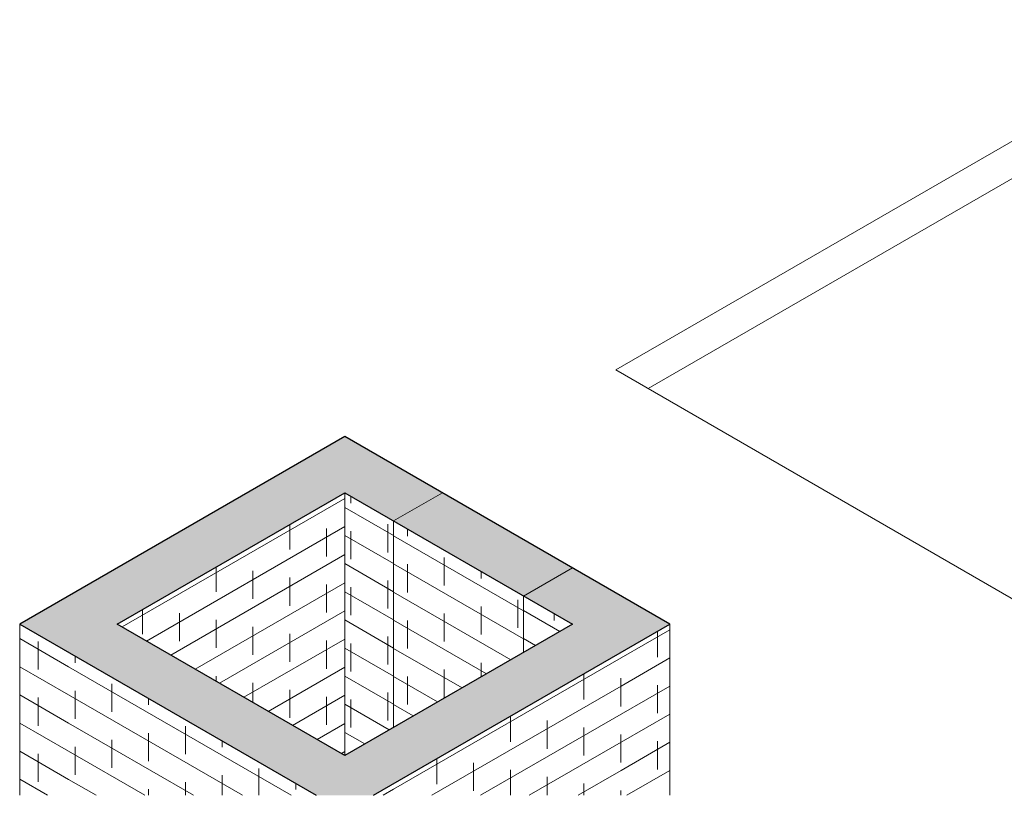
# Model space of a CAD drawing. Header units: metres. Extents: x -33 to 126, y -29 to 31.
# Tile 278 of 656: x 53.27 to 55.41, y -10.39 to -8.71. Entities that reach past the tile are written whole.
import ezdxf

# ---------------------------------------------------------------- set-up
doc = ezdxf.new("R2010")
doc.units = ezdxf.units.M
for name, color, linetype, lineweight in [('A-AREA', 32, 'Continuous', 9), ('A-FLOR', 192, 'Continuous', 18), ('A-WALL', 113, 'Continuous', 18), ('A-WALL-PATT', 111, 'Continuous', 35)]:
    doc.layers.add(name, color=color, linetype=linetype, lineweight=lineweight)
pattern_1 = [(330, (-74.534, -42.142), (-0.000346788, 0.061399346), []), (90, (-74.534, -42.142), (-0.08, 0.107), [0.061, -0.061])]
pattern_2 = [(30, (-73.827, -42.489), (0.000346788, 0.061399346), []), (90, (-73.827, -42.489), (-0.08, 0.015), [0.061, -0.061])]

msp = doc.modelspace()

# ---------------------------------------------------------------- hatches: boundary and pattern name
at = {"layer": 'A-WALL-PATT', "lineweight": 9}
for points in [[(54.0789, -9.7966), (54.185, -9.7353), (53.9728, -9.6129), (53.8668, -9.6741), (53.9728, -9.7353)], [(53.3718, -10.0823), (53.9728, -9.7353), (53.8668, -9.6741), (53.2657, -10.0211)], [(54.3617, -9.9599), (54.4678, -9.8986), (54.185, -9.7353), (54.0789, -9.7966), (54.2557, -9.8986)], [(54.5739, -10.0823), (54.6799, -10.0211), (54.4678, -9.8986), (54.3617, -9.9599), (54.4678, -10.0211)], [(54.0351, -10.3934), (54.0789, -10.3681), (53.4778, -10.0211), (53.3718, -10.0823), (53.9105, -10.3934), (53.9728, -10.3934)], [(54.0789, -10.3681), (54.5739, -10.0823), (54.4678, -10.0211), (53.9728, -10.3069)]]:
    msp.add_hatch(color=256, dxfattribs=at).paths.add_polyline_path(points, flags=0)
h = msp.add_hatch(dxfattribs=at)
h.set_pattern_fill('FP_38', color=256, style=0, pattern_type=2)
h.set_pattern_definition([(30, (-73.827, -41.795), (0.000346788, 0.061399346), []), (90, (-73.827, -41.795), (-0.08, 0.015), [0.061, -0.061])])
h.paths.add_polyline_path([(53.9728, -10.3069), (53.9728, -9.7353), (53.4778, -10.0211), (53.8373, -10.2286)], flags=0)
h = msp.add_hatch(dxfattribs=at)
h.set_pattern_fill('FP_36', color=256, style=0, pattern_type=2)
h.set_pattern_definition([(330, (-73.774, -41.887), (-0.000346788, 0.061399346), []), (90, (-73.774, -41.887), (-0.08, 0.107), [0.061, -0.061])])
h.paths.add_polyline_path([(53.9728, -10.3069), (54.0789, -10.2456), (54.0789, -9.7966), (53.9728, -9.7353), (53.9728, -10.0823)], flags=0)
h = msp.add_hatch(dxfattribs=at)
h.set_pattern_fill('FP_168', color=256, style=0, pattern_type=2)
h.set_pattern_definition([(330, (-73.491, -42.051), (-0.000346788, 0.061399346), []), (90, (-73.491, -42.051), (-0.08, 0.107), [0.061, -0.061])])
h.paths.add_polyline_path([(54.0789, -10.2456), (54.3617, -10.0823), (54.3617, -9.9599), (54.0789, -9.7966), (54.0789, -10.0823)], flags=0)
h = msp.add_hatch(dxfattribs=at)
h.set_pattern_fill('FP_40', color=256, style=0, pattern_type=2)
h.set_pattern_definition([(330, (-73.332, -42.142), (-0.000346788, 0.061399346), []), (90, (-73.332, -42.142), (-0.08, 0.107), [0.061, -0.061])])
h.paths.add_polyline_path([(54.3617, -10.0823), (54.4678, -10.0211), (54.3617, -9.9599), (54.3617, -10.0211)], flags=0)
h = msp.add_hatch(dxfattribs=at)
h.set_pattern_fill('FP_37', color=256, style=0, pattern_type=2)
h.set_pattern_definition(pattern_1)
h.paths.add_polyline_path([(53.3718, -10.3934), (53.3718, -10.0823), (53.2657, -10.0211), (53.2657, -10.3934)], flags=0)
h = msp.add_hatch(dxfattribs=at)
h.set_pattern_fill('FP_39', color=256, style=0, pattern_type=2)
h.set_pattern_definition(pattern_2)
h.paths.add_polyline_path([(54.6799, -10.3934), (54.6799, -10.0211), (54.5739, -10.0823), (54.5739, -10.3934)], flags=0)
h = msp.add_hatch(dxfattribs=at)
h.set_pattern_fill('FP_37', color=256, style=0, pattern_type=2)
h.set_pattern_definition(pattern_1)
h.paths.add_polyline_path([(53.4439, -10.3934), (53.9105, -10.3934), (53.3718, -10.0823), (53.3718, -10.3934)], flags=0)
h = msp.add_hatch(dxfattribs=at)
h.set_pattern_fill('FP_39', color=256, style=0, pattern_type=2)
h.set_pattern_definition(pattern_2)
h.paths.add_polyline_path([(54.5739, -10.3934), (54.5739, -10.0823), (54.0789, -10.3681), (54.0789, -10.3934)], flags=0)
h = msp.add_hatch(dxfattribs=at)
h.set_pattern_fill('FP_39', color=256, style=0, pattern_type=2)
h.set_pattern_definition(pattern_2)
h.paths.add_polyline_path([(54.0789, -10.3934), (54.0789, -10.3681), (54.0351, -10.3934)], flags=0)

# ---------------------------------------------------------------- linework, layer by layer
at = {"layer": 'A-AREA'}
msp.add_line((54.5622, -9.468), (56.7793, -8.1879), dxfattribs=at)
at = {"layer": 'A-FLOR', "lineweight": 9}
for p, q in [((54.5622, -9.468), (56.7793, -8.1879)), ((56.832, -8.2391), (54.6329, -9.5088)), ((56.1651, -10.3934), (54.5622, -9.468))]:
    msp.add_line(p, q, dxfattribs=at)
at = {"layer": 'A-WALL', "lineweight": 25}
for p, q in [((53.9728, -9.6129), (53.2657, -10.0211)), ((54.6799, -10.0211), (53.9728, -9.6129)), ((53.4778, -10.0211), (53.9728, -9.7353)), ((53.9728, -9.7353), (54.4678, -10.0211)), ((53.2657, -10.0211), (53.9105, -10.3934)), ((53.9728, -10.3069), (53.4778, -10.0211)), ((54.4678, -10.0211), (53.9728, -10.3069)), ((54.0351, -10.3934), (54.6799, -10.0211))]:
    msp.add_line(p, q, dxfattribs=at)
at = {"layer": 'A-WALL', "lineweight": 9}
for p, q in [((53.9728, -10.3069), (53.9728, -9.7353)), ((54.0789, -9.7966), (54.185, -9.7353)), ((54.0789, -10.2456), (54.0789, -9.7966)), ((54.4678, -9.8986), (54.3617, -9.9599)), ((54.3617, -9.9599), (54.3617, -10.0823)), ((53.2657, -10.3934), (53.2657, -10.0211)), ((54.6799, -10.0211), (54.6799, -10.3934))]:
    msp.add_line(p, q, dxfattribs=at)

doc.saveas('drawing.dxf')
